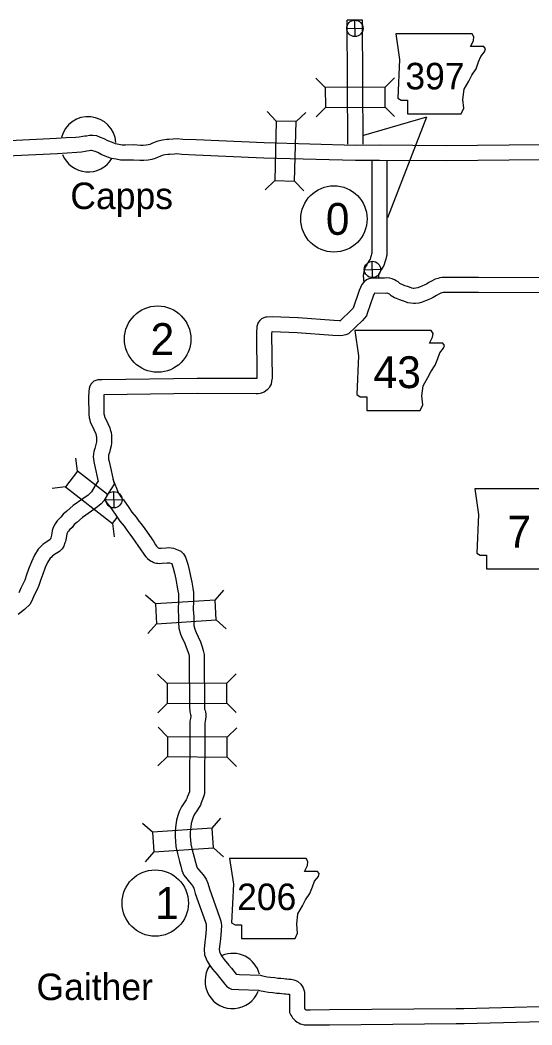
# Model space of a CAD drawing. Extents: x -939622 to -934245, y 1383184 to 1385301.
# Drawn here: x -935224.7 to -935194.1, y 1384176.3 to 1384236.3 of the extents above; entities that cross this region are included whole.
import ezdxf

# ---------------------------------------------------------------- set-up
doc = ezdxf.new("R2010")
doc.units = 0
for name, color, linetype in [('Level 10', 7, 'Continuous'), ('Level 20', 7, 'Continuous'), ('Level 21', 7, 'Continuous'), ('Level 24', 7, 'Continuous'), ('Level 26', 7, 'Continuous'), ('Level 27', 7, 'Continuous')]:
    doc.layers.add(name, color=color, linetype=linetype)

msp = doc.modelspace()

# ---------------------------------------------------------------- linework, layer by layer
at = {"layer": 'Level 10'}
for points in [[(-935204.217, 1384228.91), (-935204.257, 1384236.325), (-935205.157, 1384236.321)], [(-935205.117, 1384228.91), (-935205.157, 1384236.321)], [(-935193.632, 1384228.884), (-935199.26, 1384228.818), (-935203.24, 1384228.851), (-935204.66, 1384228.841), (-935210.107, 1384228.987), (-935214.17, 1384229.167), (-935214.972, 1384229.203), (-935215.309, 1384229.237), (-935215.547, 1384229.223), (-935215.8, 1384229.196), (-935215.93, 1384229.191), (-935216.192, 1384229.16), (-935216.464, 1384229.103), (-935216.671, 1384229.022), (-935216.812, 1384228.963), (-935216.931, 1384228.906), (-935217.031, 1384228.877), (-935217.164, 1384228.851), (-935217.332, 1384228.837), (-935217.489, 1384228.837), (-935217.886, 1384228.871), (-935218.396, 1384228.858), (-935218.587, 1384228.865), (-935218.781, 1384228.899), (-935218.984, 1384228.938), (-935219.173, 1384229.007), (-935219.448, 1384229.12), (-935219.667, 1384229.238), (-935219.89, 1384229.321), (-935220.111, 1384229.405), (-935220.346, 1384229.438), (-935220.544, 1384229.44), (-935220.719, 1384229.404), (-935220.815, 1384229.39), (-935220.937, 1384229.375), (-935221.161, 1384229.331), (-935221.355, 1384229.311), (-935221.923, 1384229.288), (-935222.504, 1384229.247), (-935228.539, 1384228.957)], [(-935193.609, 1384227.985), (-935199.258, 1384227.918), (-935203.241, 1384227.951), (-935204.669, 1384227.941), (-935210.139, 1384228.088), (-935214.21, 1384228.267), (-935215.038, 1384228.305), (-935215.327, 1384228.335), (-935215.473, 1384228.326), (-935215.736, 1384228.298), (-935215.859, 1384228.293), (-935216.046, 1384228.271), (-935216.206, 1384228.237), (-935216.333, 1384228.188), (-935216.444, 1384228.141), (-935216.611, 1384228.062), (-935216.817, 1384228.002), (-935217.037, 1384227.958), (-935217.295, 1384227.937), (-935217.529, 1384227.937), (-935217.914, 1384227.97), (-935218.401, 1384227.958), (-935218.679, 1384227.968), (-935218.943, 1384228.013), (-935219.227, 1384228.069), (-935219.498, 1384228.168), (-935219.833, 1384228.306), (-935220.038, 1384228.416), (-935220.207, 1384228.478), (-935220.336, 1384228.528), (-935220.414, 1384228.539), (-935220.457, 1384228.539), (-935220.564, 1384228.517), (-935220.696, 1384228.498), (-935220.795, 1384228.486), (-935221.026, 1384228.44), (-935221.289, 1384228.412), (-935221.874, 1384228.389), (-935222.451, 1384228.349), (-935228.496, 1384228.058)], [(-935203.691, 1384227.933), (-935203.693, 1384222.479), (-935203.695, 1384222.411), (-935203.71, 1384222.344), (-935203.726, 1384222.267), (-935203.763, 1384222.148), (-935203.794, 1384222.06), (-935203.846, 1384221.974), (-935203.911, 1384221.868), (-935203.998, 1384221.713), (-935204.087, 1384221.582), (-935204.151, 1384221.401), (-935204.178, 1384221.291), (-935204.2, 1384221.069), (-935204.194, 1384220.866), (-935204.18, 1384220.752), (-935204.18, 1384220.742)], [(-935202.791, 1384227.904), (-935202.793, 1384222.462), (-935202.799, 1384222.295), (-935202.83, 1384222.157), (-935202.853, 1384222.042), (-935202.909, 1384221.864), (-935202.976, 1384221.674), (-935203.077, 1384221.506), (-935203.135, 1384221.412), (-935203.23, 1384221.241), (-935203.277, 1384221.172), (-935203.288, 1384221.141), (-935203.289, 1384221.137), (-935203.299, 1384221.039), (-935203.297, 1384220.971)], [(-935192.589, 1384220.946), (-935197.333, 1384220.963), (-935199.223, 1384220.964), (-935199.491, 1384220.961), (-935199.625, 1384220.932), (-935199.742, 1384220.906), (-935199.914, 1384220.857), (-935200.125, 1384220.742), (-935200.282, 1384220.653), (-935200.432, 1384220.566), (-935200.53, 1384220.523), (-935200.704, 1384220.439), (-935200.805, 1384220.399), (-935200.954, 1384220.345), (-935201.061, 1384220.315), (-935201.179, 1384220.302), (-935201.195, 1384220.3), (-935201.216, 1384220.303), (-935201.306, 1384220.321), (-935201.443, 1384220.372), (-935201.564, 1384220.422), (-935201.716, 1384220.467), (-935201.876, 1384220.537), (-935201.943, 1384220.561), (-935202.014, 1384220.605), (-935202.128, 1384220.695), (-935202.236, 1384220.76), (-935202.331, 1384220.811), (-935202.473, 1384220.87), (-935202.608, 1384220.908), (-935202.798, 1384220.928), (-935202.945, 1384220.909), (-935203.645, 1384220.918), (-935203.768, 1384220.892), (-935203.863, 1384220.872), (-935204.012, 1384220.817), (-935204.164, 1384220.687), (-935204.298, 1384220.542), (-935204.366, 1384220.363), (-935204.457, 1384220.171), (-935204.809, 1384219.129), (-935204.812, 1384219.125), (-935204.83, 1384219.106), (-935204.916, 1384218.998), (-935205.574, 1384218.375), (-935205.642, 1384218.37), (-935205.953, 1384218.388), (-935208.091, 1384218.551), (-935209.643, 1384218.616), (-935209.957, 1384218.594), (-935209.991, 1384218.586), (-935210.034, 1384218.581), (-935210.14, 1384218.551), (-935210.269, 1384218.49), (-935210.372, 1384218.393), (-935210.477, 1384218.271), (-935210.508, 1384218.152), (-935210.55, 1384218.024), (-935210.575, 1384217.643), (-935210.546, 1384215.006), (-935210.558, 1384214.917), (-935210.59, 1384214.916), (-935214.123, 1384214.92), (-935219.783, 1384214.847), (-935219.94, 1384214.845), (-935220.037, 1384214.836), (-935220.165, 1384214.803), (-935220.274, 1384214.758), (-935220.34, 1384214.701), (-935220.446, 1384214.616), (-935220.514, 1384214.463), (-935220.567, 1384214.319), (-935220.587, 1384214.145), (-935220.589, 1384213.811), (-935220.575, 1384212.793), (-935220.563, 1384212.579), (-935220.522, 1384212.46), (-935220.496, 1384212.328), (-935220.378, 1384212.103), (-935220.173, 1384211.668), (-935220.169, 1384211.651), (-935220.134, 1384211.509), (-935220.121, 1384211.44), (-935220.118, 1384211.369), (-935220.121, 1384211.213), (-935220.123, 1384211.142), (-935220.132, 1384211.071), (-935220.174, 1384210.911)], [(-935192.592, 1384220.046), (-935197.335, 1384220.063), (-935199.218, 1384220.064), (-935199.389, 1384220.062), (-935199.434, 1384220.052), (-935199.522, 1384220.033), (-935199.571, 1384220.019), (-935199.688, 1384219.955), (-935199.835, 1384219.872), (-935200.025, 1384219.762), (-935200.154, 1384219.706), (-935200.338, 1384219.616), (-935200.483, 1384219.558), (-935200.68, 1384219.487), (-935200.89, 1384219.428), (-935201.085, 1384219.407), (-935201.206, 1384219.395), (-935201.36, 1384219.414), (-935201.553, 1384219.452), (-935201.773, 1384219.534), (-935201.863, 1384219.572), (-935202.025, 1384219.619), (-935202.21, 1384219.701), (-935202.336, 1384219.746), (-935202.531, 1384219.867), (-935202.642, 1384219.954), (-935202.68, 1384219.977), (-935202.717, 1384219.997), (-935202.769, 1384220.019), (-935202.778, 1384220.021), (-935202.787, 1384220.022), (-935202.892, 1384220.008), (-935203.534, 1384220.016), (-935203.621, 1384219.833), (-935203.965, 1384218.814), (-935204.015, 1384218.666), (-935204.153, 1384218.512), (-935204.251, 1384218.389), (-935205.085, 1384217.599), (-935205.242, 1384217.528), (-935205.341, 1384217.504), (-935205.431, 1384217.484), (-935205.632, 1384217.468), (-935206.012, 1384217.489), (-935208.145, 1384217.653), (-935209.629, 1384217.715), (-935209.668, 1384217.712), (-935209.674, 1384217.618), (-935209.645, 1384214.95), (-935209.671, 1384214.758), (-935209.707, 1384214.595), (-935209.79, 1384214.428), (-935209.841, 1384214.355), (-935209.934, 1384214.253), (-935210.03, 1384214.175), (-935210.116, 1384214.117), (-935210.235, 1384214.064), (-935210.361, 1384214.026), (-935210.482, 1384214.018), (-935210.584, 1384214.016), (-935214.118, 1384214.02), (-935219.688, 1384213.948), (-935219.689, 1384213.814), (-935219.676, 1384212.824), (-935219.672, 1384212.756), (-935219.651, 1384212.696), (-935219.638, 1384212.63), (-935219.571, 1384212.503), (-935219.324, 1384211.977), (-935219.297, 1384211.873), (-935219.255, 1384211.704), (-935219.224, 1384211.545), (-935219.217, 1384211.376), (-935219.222, 1384211.195), (-935219.224, 1384211.074), (-935219.247, 1384210.898), (-935219.303, 1384210.685)], [(-935220.175, 1384210.907), (-935220.214, 1384210.75), (-935220.275, 1384210.56), (-935220.299, 1384210.401), (-935220.315, 1384210.24), (-935220.287, 1384209.962), (-935220.246, 1384209.777), (-935220.023, 1384208.772)], [(-935219.301, 1384210.689), (-935219.348, 1384210.502), (-935219.396, 1384210.354), (-935219.406, 1384210.29), (-935219.411, 1384210.24), (-935219.397, 1384210.105), (-935219.368, 1384209.972), (-935219.066, 1384208.616)], [(-935220.038, 1384208.772), (-935220.194, 1384208.531), (-935220.418, 1384208.164), (-935220.5, 1384208.07), (-935220.615, 1384207.963), (-935220.94, 1384207.748), (-935221.513, 1384207.333), (-935221.895, 1384207.006), (-935222.101, 1384206.819), (-935222.247, 1384206.637), (-935222.365, 1384206.519), (-935222.464, 1384206.417), (-935222.596, 1384206.254), (-935222.705, 1384206.038), (-935222.763, 1384205.852), (-935222.795, 1384205.697), (-935222.815, 1384205.568), (-935222.854, 1384205.415), (-935222.867, 1384205.361), (-935222.882, 1384205.318), (-935222.892, 1384205.308), (-935223.028, 1384205.219), (-935223.313, 1384205.029), (-935223.482, 1384204.863), (-935223.594, 1384204.735), (-935223.83, 1384204.375), (-935224.009, 1384203.986), (-935224.169, 1384203.55), (-935224.294, 1384203.212), (-935224.397, 1384202.887), (-935224.473, 1384202.728), (-935224.631, 1384202.41), (-935224.756, 1384202.127)], [(-935219.138, 1384208.92), (-935219.031, 1384208.626), (-935218.923, 1384208.382), (-935218.843, 1384208.166), (-935218.775, 1384208.021), (-935218.661, 1384207.865), (-935218.516, 1384207.688), (-935218.185, 1384207.213), (-935218.004, 1384206.952), (-935217.76, 1384206.649), (-935217.597, 1384206.416), (-935217.463, 1384206.247), (-935217.245, 1384205.94), (-935216.72, 1384205.203), (-935216.592, 1384204.997), (-935216.54, 1384204.921), (-935216.494, 1384204.865), (-935216.46, 1384204.828), (-935216.45, 1384204.82), (-935216.403, 1384204.798), (-935216.386, 1384204.789), (-935216.368, 1384204.789), (-935216.268, 1384204.795), (-935215.958, 1384204.82), (-935215.795, 1384204.83), (-935215.663, 1384204.822), (-935215.519, 1384204.8), (-935215.226, 1384204.682), (-935215.092, 1384204.607), (-935214.935, 1384204.455), (-935214.801, 1384204.251), (-935214.679, 1384203.837), (-935214.596, 1384203.508), (-935214.51, 1384203.126), (-935214.44, 1384202.758), (-935214.375, 1384202.405), (-935214.33, 1384202.149), (-935214.323, 1384201.647), (-935214.348, 1384201.123), (-935214.322, 1384200.7), (-935214.321, 1384200.375), (-935214.314, 1384200.171), (-935214.252, 1384199.96), (-935214.164, 1384199.757), (-935214.049, 1384199.509), (-935213.924, 1384199.2), (-935213.819, 1384198.911), (-935213.749, 1384198.691), (-935213.699, 1384198.447), (-935213.688, 1384198.201), (-935213.677, 1384195.337), (-935213.668, 1384195.184), (-935213.646, 1384195.108), (-935213.624, 1384195.023), (-935213.6, 1384194.877), (-935213.593, 1384194.722), (-935213.607, 1384194.591), (-935213.64, 1384194.441), (-935213.657, 1384194.359), (-935213.659, 1384194.265), (-935213.649, 1384193.957), (-935213.671, 1384190.413), (-935213.669, 1384190.268), (-935213.678, 1384190.139), (-935213.709, 1384190.004), (-935213.788, 1384189.779), (-935213.871, 1384189.582), (-935213.924, 1384189.455), (-935213.993, 1384189.327), (-935214.13, 1384189.102), (-935214.269, 1384188.904), (-935214.351, 1384188.731), (-935214.408, 1384188.563), (-935214.468, 1384188.357), (-935214.495, 1384188.165), (-935214.524, 1384187.843), (-935214.528, 1384187.575), (-935214.515, 1384187.378), (-935214.49, 1384187.114), (-935214.419, 1384186.784), (-935214.36, 1384186.571), (-935214.293, 1384186.341), (-935214.209, 1384186.037), (-935214.161, 1384185.836), (-935214.107, 1384185.707), (-935214.024, 1384185.59), (-935213.9, 1384185.441), (-935213.761, 1384185.293), (-935213.658, 1384185.155), (-935213.577, 1384185.032), (-935213.472, 1384184.8), (-935213.371, 1384184.46), (-935212.78, 1384182.766), (-935212.714, 1384182.592), (-935212.684, 1384182.449), (-935212.669, 1384182.236), (-935212.683, 1384181.979)], [(-935219.066, 1384208.616), (-935219.432, 1384208.051), (-935219.69, 1384207.63), (-935219.851, 1384207.444), (-935220.056, 1384207.253), (-935220.428, 1384207.008), (-935220.956, 1384206.626), (-935221.299, 1384206.331), (-935221.444, 1384206.2), (-935221.575, 1384206.036), (-935221.724, 1384205.887), (-935221.791, 1384205.818), (-935221.836, 1384205.762), (-935221.868, 1384205.7), (-935221.89, 1384205.627), (-935221.909, 1384205.535), (-935221.933, 1384205.386), (-935221.98, 1384205.201), (-935222.001, 1384205.111), (-935222.067, 1384204.918), (-935222.161, 1384204.763), (-935222.329, 1384204.6), (-935222.533, 1384204.468), (-935222.743, 1384204.328), (-935222.828, 1384204.244), (-935222.876, 1384204.189), (-935223.041, 1384203.937), (-935223.177, 1384203.642), (-935223.324, 1384203.239), (-935223.443, 1384202.919), (-935223.558, 1384202.556), (-935223.664, 1384202.334), (-935223.816, 1384202.028), (-935223.936, 1384201.756), (-935224.076, 1384201.453), (-935224.42, 1384201.128), (-935224.805, 1384200.843)], [(-935219.626, 1384207.716), (-935219.551, 1384207.557), (-935219.372, 1384207.314), (-935219.235, 1384207.146), (-935218.924, 1384206.699), (-935218.725, 1384206.412), (-935218.48, 1384206.108), (-935218.319, 1384205.878), (-935218.183, 1384205.707), (-935217.979, 1384205.419), (-935217.469, 1384204.704), (-935217.345, 1384204.505), (-935217.262, 1384204.383), (-935217.173, 1384204.274), (-935217.08, 1384204.174), (-935216.959, 1384204.072), (-935216.864, 1384204.019), (-935216.804, 1384203.992), (-935216.744, 1384203.96), (-935216.653, 1384203.921), (-935216.541, 1384203.9), (-935216.456, 1384203.891), (-935216.356, 1384203.888), (-935216.204, 1384203.897), (-935215.895, 1384203.922), (-935215.795, 1384203.928), (-935215.758, 1384203.926), (-935215.758, 1384203.926), (-935215.631, 1384203.875), (-935215.626, 1384203.868), (-935215.547, 1384203.599), (-935215.471, 1384203.299), (-935215.391, 1384202.944), (-935215.325, 1384202.593), (-935215.261, 1384202.244), (-935215.228, 1384202.063), (-935215.223, 1384201.663), (-935215.25, 1384201.117), (-935215.222, 1384200.67), (-935215.221, 1384200.357), (-935215.209, 1384200.027), (-935215.1, 1384199.652), (-935214.984, 1384199.388), (-935214.876, 1384199.153), (-935214.765, 1384198.876), (-935214.671, 1384198.621), (-935214.621, 1384198.464), (-935214.595, 1384198.336), (-935214.588, 1384198.18), (-935214.577, 1384195.311), (-935214.561, 1384195.032), (-935214.514, 1384194.868), (-935214.505, 1384194.834), (-935214.496, 1384194.782), (-935214.495, 1384194.751), (-935214.496, 1384194.737), (-935214.52, 1384194.628), (-935214.554, 1384194.463), (-935214.56, 1384194.263), (-935214.549, 1384193.946), (-935214.571, 1384190.41), (-935214.57, 1384190.291), (-935214.571, 1384190.269), (-935214.575, 1384190.254), (-935214.628, 1384190.104), (-935214.702, 1384189.927), (-935214.737, 1384189.843), (-935214.773, 1384189.777), (-935214.884, 1384189.595), (-935215.051, 1384189.357), (-935215.186, 1384189.07), (-935215.267, 1384188.834), (-935215.351, 1384188.546), (-935215.39, 1384188.268), (-935215.423, 1384187.891), (-935215.429, 1384187.552), (-935215.412, 1384187.305), (-935215.381, 1384186.975), (-935215.293, 1384186.568), (-935215.226, 1384186.326), (-935215.159, 1384186.095), (-935215.08, 1384185.812), (-935215.02, 1384185.558), (-935214.9, 1384185.269), (-935214.738, 1384185.041), (-935214.575, 1384184.845), (-935214.452, 1384184.714), (-935214.395, 1384184.638), (-935214.367, 1384184.594), (-935214.317, 1384184.485), (-935214.228, 1384184.185), (-935213.626, 1384182.457), (-935213.58, 1384182.339), (-935213.578, 1384182.326), (-935213.571, 1384182.227), (-935213.581, 1384182.026)], [(-935213.581, 1384182.031), (-935213.609, 1384181.581), (-935213.664, 1384181.272), (-935213.703, 1384180.855), (-935213.677, 1384180.503), (-935213.523, 1384180.141), (-935213.356, 1384179.869), (-935213.192, 1384179.662), (-935212.914, 1384179.329), (-935212.777, 1384179.156)], [(-935212.683, 1384181.975), (-935212.714, 1384181.474), (-935212.771, 1384181.151), (-935212.8, 1384180.846), (-935212.79, 1384180.718), (-935212.721, 1384180.554), (-935212.617, 1384180.385), (-935212.494, 1384180.23), (-935212.216, 1384179.897), (-935212.072, 1384179.716)], [(-935212.072, 1384179.716), (-935211.781, 1384179.349), (-935211.587, 1384179.336), (-935210.339, 1384179.294), (-935210.21, 1384179.262), (-935209.936, 1384179.208), (-935209.744, 1384179.183), (-935209.483, 1384179.15), (-935209.291, 1384179.126), (-935209.125, 1384179.119), (-935208.935, 1384179.091), (-935208.821, 1384179.077), (-935208.766, 1384179.073), (-935208.642, 1384179.065), (-935208.506, 1384179.053), (-935208.342, 1384179.029), (-935208.217, 1384178.978), (-935208.101, 1384178.919), (-935207.93, 1384178.764), (-935207.845, 1384178.634), (-935207.79, 1384178.533), (-935207.751, 1384178.427), (-935207.719, 1384178.296), (-935207.712, 1384178.176), (-935207.704, 1384177.314), (-935207.685, 1384177.286), (-935207.675, 1384177.272), (-935207.608, 1384177.232), (-935207.598, 1384177.23), (-935207.363, 1384177.23), (-935206.224, 1384177.241)], [(-935212.777, 1384179.156), (-935212.465, 1384178.764), (-935212.356, 1384178.633), (-935212.231, 1384178.549), (-935212.068, 1384178.466), (-935211.632, 1384178.437), (-935210.462, 1384178.398), (-935210.404, 1384178.383), (-935210.082, 1384178.32), (-935209.858, 1384178.29), (-935209.596, 1384178.258), (-935209.367, 1384178.228), (-935209.208, 1384178.221), (-935209.055, 1384178.199), (-935208.91, 1384178.181), (-935208.827, 1384178.175), (-935208.71, 1384178.168), (-935208.613, 1384178.159), (-935208.612, 1384178.146), (-935208.601, 1384177.079), (-935208.519, 1384176.919), (-935208.463, 1384176.83), (-935208.417, 1384176.761), (-935208.361, 1384176.689), (-935208.267, 1384176.583), (-935208.154, 1384176.493), (-935208.057, 1384176.452), (-935207.972, 1384176.401), (-935207.876, 1384176.373), (-935207.722, 1384176.329), (-935207.357, 1384176.33), (-935206.224, 1384176.341)], [(-935206.224, 1384177.241), (-935198.662, 1384177.313)], [(-935198.662, 1384177.313), (-935198.193, 1384177.318), (-935190.67, 1384177.5)], [(-935206.223, 1384176.341), (-935198.654, 1384176.413)], [(-935198.654, 1384176.413), (-935198.178, 1384176.418), (-935190.383, 1384176.607)]]:
    msp.add_lwpolyline(points, dxfattribs=at)
at = {"layer": 'Level 20'}
for p, q in [((-935206.468, 1384232.292), (-935207.031, 1384232.849)), ((-935202.904, 1384232.312), (-935202.347, 1384232.875)), ((-935206.461, 1384231.104), (-935207.018, 1384230.541)), ((-935202.897, 1384231.124), (-935202.334, 1384230.567)), ((-935209.392, 1384230.3), (-935209.937, 1384230.875)), ((-935208.204, 1384230.269), (-935207.629, 1384230.813)), ((-935209.487, 1384226.738), (-935210.062, 1384226.193)), ((-935208.299, 1384226.706), (-935207.755, 1384226.131)), ((-935221.249, 1384209.392), (-935221.346, 1384210.178)), ((-935221.249, 1384209.392), (-935221.98, 1384208.455)), ((-935219.457, 1384207.993), (-935221.249, 1384209.392)), ((-935221.98, 1384208.455), (-935222.766, 1384208.359)), ((-935221.98, 1384208.455), (-935219.171, 1384206.262)), ((-935219.171, 1384206.262), (-935218.893, 1384206.617)), ((-935219.171, 1384206.262), (-935219.074, 1384205.476)), ((-935213.049, 1384201.691), (-935212.524, 1384202.285)), ((-935216.606, 1384201.472), (-935217.199, 1384201.997)), ((-935212.976, 1384200.506), (-935212.382, 1384199.981)), ((-935216.533, 1384200.286), (-935217.057, 1384199.693)), ((-935215.914, 1384196.716), (-935216.476, 1384197.274)), ((-935212.35, 1384196.73), (-935211.792, 1384197.292)), ((-935215.91, 1384195.528), (-935216.467, 1384194.966)), ((-935212.346, 1384195.542), (-935211.783, 1384194.984)), ((-935215.884, 1384193.535), (-935216.441, 1384194.099)), ((-935212.32, 1384193.513), (-935211.757, 1384194.07)), ((-935215.891, 1384192.347), (-935216.455, 1384191.791)), ((-935212.327, 1384192.325), (-935211.771, 1384191.762)), ((-935216.783, 1384187.841), (-935217.38, 1384188.362)), ((-935213.228, 1384188.08), (-935212.706, 1384188.677)), ((-935216.704, 1384186.655), (-935217.225, 1384186.059)), ((-935213.148, 1384186.895), (-935212.551, 1384186.374))]:
    msp.add_line(p, q, dxfattribs=at)
for points in [[(-935202.904, 1384232.312), (-935206.468, 1384232.292), (-935206.461, 1384231.104), (-935202.897, 1384231.124)], [(-935208.299, 1384226.706), (-935208.204, 1384230.269), (-935209.392, 1384230.3), (-935209.487, 1384226.738)], [(-935216.533, 1384200.286), (-935212.976, 1384200.506), (-935213.049, 1384201.691), (-935216.606, 1384201.472)], [(-935212.35, 1384196.73), (-935215.914, 1384196.716), (-935215.91, 1384195.528), (-935212.346, 1384195.542)], [(-935215.891, 1384192.347), (-935212.327, 1384192.325), (-935212.32, 1384193.513), (-935215.884, 1384193.535)], [(-935213.228, 1384188.08), (-935216.783, 1384187.841), (-935216.704, 1384186.655), (-935213.148, 1384186.895)]]:
    msp.add_lwpolyline(points, close=True, dxfattribs=at)
at = {"layer": 'Level 21'}
for q in [(-935204.189, 1384229.443), (-935202.751, 1384224.528)]:
    msp.add_line((-935200.423, 1384230.536), q, dxfattribs=at)
for points in [[(-935202.266, 1384235.501), (-935202.037, 1384233.978), (-935202.139, 1384231.669), (-935201.936, 1384231.542), (-935201.555, 1384231.542), (-935201.555, 1384230.73), (-935198.358, 1384230.73), (-935198.206, 1384231.06), (-935198.256, 1384231.593), (-935198.18, 1384232.202), (-935197.901, 1384232.684), (-935197.723, 1384233.039), (-935197.47, 1384233.42), (-935197.317, 1384233.826), (-935197.191, 1384234.156), (-935196.962, 1384234.435), (-935196.911, 1384234.612), (-935197.013, 1384234.739), (-935197.8, 1384234.739), (-935197.622, 1384235.095), (-935197.597, 1384235.323), (-935197.702, 1384235.498)], [(-935204.709, 1384217.793), (-935204.481, 1384216.27), (-935204.582, 1384213.961), (-935204.379, 1384213.834), (-935203.999, 1384213.834), (-935203.999, 1384213.022), (-935200.801, 1384213.022), (-935200.649, 1384213.352), (-935200.7, 1384213.884), (-935200.624, 1384214.494), (-935200.345, 1384214.976), (-935200.167, 1384215.331), (-935199.913, 1384215.712), (-935199.761, 1384216.118), (-935199.634, 1384216.448), (-935199.406, 1384216.727), (-935199.355, 1384216.904), (-935199.456, 1384217.031), (-935200.243, 1384217.031), (-935200.065, 1384217.386), (-935200.04, 1384217.615), (-935200.145, 1384217.79)], [(-935197.551, 1384208.335), (-935197.323, 1384206.812), (-935197.425, 1384204.503), (-935197.222, 1384204.376), (-935196.841, 1384204.376), (-935196.841, 1384203.564), (-935193.643, 1384203.564), (-935193.491, 1384203.894), (-935193.542, 1384204.427), (-935193.466, 1384205.036), (-935193.187, 1384205.518), (-935193.009, 1384205.873), (-935192.755, 1384206.254), (-935192.603, 1384206.66), (-935192.476, 1384206.99), (-935192.248, 1384207.269), (-935192.197, 1384207.447), (-935192.298, 1384207.574), (-935193.085, 1384207.574), (-935192.907, 1384207.929), (-935192.882, 1384208.157), (-935192.987, 1384208.333)], [(-935212.184, 1384186.257), (-935211.955, 1384184.735), (-935212.057, 1384182.425), (-935211.854, 1384182.298), (-935211.473, 1384182.298), (-935211.473, 1384181.486), (-935208.275, 1384181.486), (-935208.123, 1384181.816), (-935208.174, 1384182.349), (-935208.098, 1384182.958), (-935207.819, 1384183.44), (-935207.641, 1384183.796), (-935207.387, 1384184.176), (-935207.235, 1384184.582), (-935207.108, 1384184.912), (-935206.88, 1384185.191), (-935206.829, 1384185.369), (-935206.931, 1384185.496), (-935207.717, 1384185.496), (-935207.54, 1384185.851), (-935207.514, 1384186.08), (-935207.619, 1384186.255)]]:
    msp.add_lwpolyline(points, close=True, dxfattribs=at)
at = {"layer": 'Level 24'}
for centre, start, end in [((-935220.615, 1384228.909), 3.97214, 165.55341), ((-935220.615, 1384228.909), 201.90633, 328.79633), ((-935211.997, 1384178.951), 14.1576, 112.35319), ((-935211.997, 1384178.951), 146.72511, 338.19858)]:
    msp.add_arc(centre, 1.65, start, end, dxfattribs=at)
at = {"layer": 'Level 26'}
for p, q in [((-935204.691, 1384235.342), (-935204.714, 1384236.319)), ((-935205.191, 1384235.819), (-935204.214, 1384235.842)), ((-935203.643, 1384220.946), (-935203.666, 1384221.923)), ((-935204.142, 1384221.423), (-935203.166, 1384221.446)), ((-935219.073, 1384207.198), (-935219.095, 1384208.175)), ((-935219.572, 1384207.675), (-935218.596, 1384207.698))]:
    msp.add_line(p, q, dxfattribs=at)
for centre in [(-935204.703, 1384235.83), (-935203.654, 1384221.435), (-935219.084, 1384207.686)]:
    msp.add_circle(centre, 0.488, dxfattribs=at)
at = {"layer": 'Level 27'}
for centre in [(-935205.954, 1384224.453), (-935216.471, 1384217.277), (-935216.619, 1384183.604)]:
    msp.add_circle(centre, 1.98, dxfattribs=at)

# ---------------------------------------------------------------- texts
at = {"layer": 'Level 21'}
for s, height, p in [('397', 1.584, (-935201.691, 1384232.189)), ('43', 1.9008, (-935203.591, 1384214.351)), ('7', 1.901, (-935195.606, 1384204.829)), ('206', 1.584, (-935211.731, 1384183.184))]:
    msp.add_text(s, height=height, dxfattribs=at).set_placement(p)
at = {"layer": 'Level 24'}
for s, p in [('Capps', (-935221.682, 1384225.041)), ('Gaither', (-935223.701, 1384177.81))]:
    msp.add_text(s, height=1.584, dxfattribs=at).set_placement(p)
at = {"layer": 'Level 27'}
for s, p in [('0', (-935206.438, 1384223.503)), ('2', (-935216.896, 1384216.327)), ('1', (-935216.619, 1384182.653))]:
    msp.add_text(s, height=1.901, dxfattribs=at).set_placement(p)

doc.saveas('drawing.dxf')
